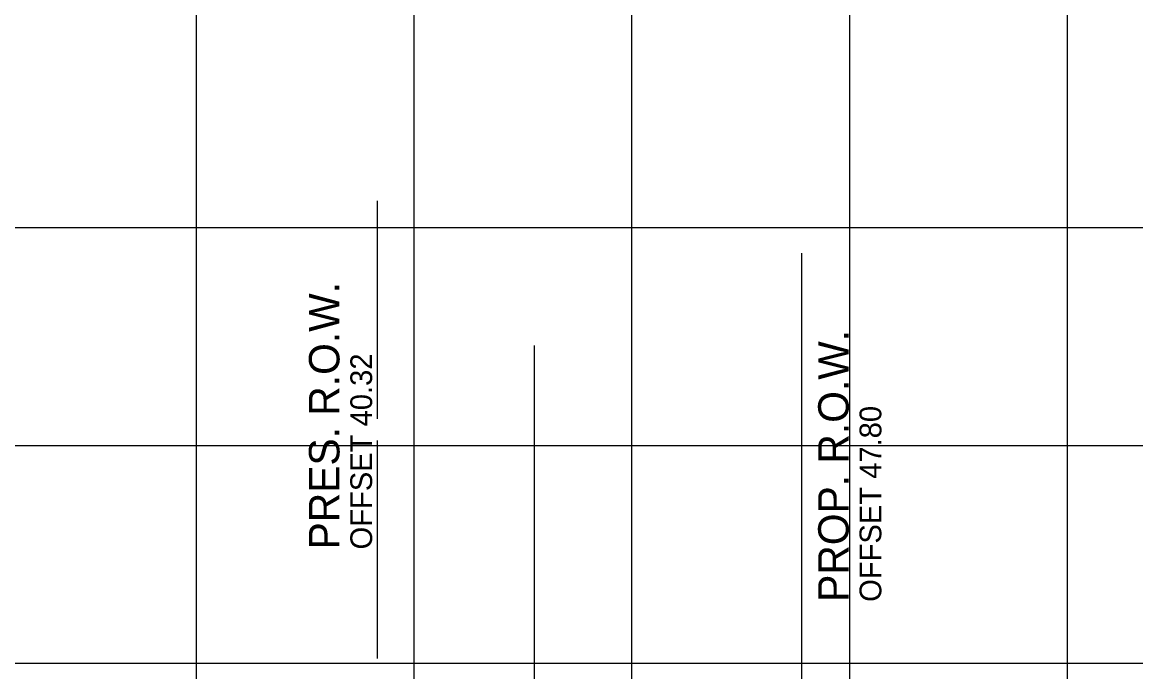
# Model space of a CAD drawing. Extents: x 1131015 to 1136271, y 133453 to 174329.
# Drawn here: x 1132352.5 to 1132403.6, y 167690.3 to 167720.1 of the extents above; entities that cross this region are included whole.
import ezdxf

# ---------------------------------------------------------------- set-up
doc = ezdxf.new("R2010")
doc.units = 0
for name, color, linetype in [('DESIGN - EARTHWORK - Excavation Limit Lines', 7, 'Continuous'), ('DESIGN - ROW - Right-of-Way and Easement Labels', 7, 'Continuous'), ('DESIGN - ROW - Right-of-Way Linework', 7, 'Continuous'), ('DESIGN - SHEET - Linework', 7, 'Continuous'), ('SURVEY - PROPERTY - ROW Lines', 7, 'Continuous'), ('SURVEY - PROPERTY - ROW Lines Text', 7, 'Continuous')]:
    doc.layers.add(name, color=color, linetype=linetype)

msp = doc.modelspace()

# ---------------------------------------------------------------- linework, layer by layer
at = {"layer": 'DESIGN - EARTHWORK - Excavation Limit Lines'}
msp.add_line((1132375.967, 167705.243), (1132375.967, 167652.743), dxfattribs=at)
at = {"layer": 'DESIGN - ROW - Right-of-Way Linework'}
msp.add_line((1132388.259, 167677.475), (1132388.259, 167709.475), dxfattribs=at)
at = {"layer": 'DESIGN - SHEET - Linework'}
for p, q in [((1132360.456, 167610.655), (1132360.456, 167820.655)), ((1132370.456, 167610.655), (1132370.456, 167820.655)), ((1132380.456, 167610.655), (1132380.456, 167820.655)), ((1132390.456, 167610.655), (1132390.456, 167820.655)), ((1132400.456, 167610.655), (1132400.456, 167820.655)), ((1132190.456, 167710.655), (1132490.456, 167710.655)), ((1132190.456, 167700.655), (1132490.456, 167700.655)), ((1132190.456, 167690.655), (1132490.456, 167690.655))]:
    msp.add_line(p, q, dxfattribs=at)
at = {"layer": 'SURVEY - PROPERTY - ROW Lines'}
for p, q in [((1132368.772, 167701.881), (1132368.772, 167711.881)), ((1132368.772, 167690.881), (1132368.772, 167700.881))]:
    msp.add_line(p, q, dxfattribs=at)

# ---------------------------------------------------------------- texts
at = {"layer": 'DESIGN - ROW - Right-of-Way and Easement Labels'}
for s, height, p in [('PROP. R.O.W.', 1.4, (1132390.409, 167693.475)), ('OFFSET 47.80', 1, (1132391.909, 167693.475))]:
    msp.add_text(s, height=height, rotation=90, dxfattribs=at).set_placement(p)
at = {"layer": 'SURVEY - PROPERTY - ROW Lines Text'}
for s, height, p in [('PRES. R.O.W.', 1.4, (1132367.022, 167695.881)), ('OFFSET 40.32', 1, (1132368.522, 167695.881))]:
    msp.add_text(s, height=height, rotation=90, dxfattribs=at).set_placement(p)

doc.saveas('drawing.dxf')
